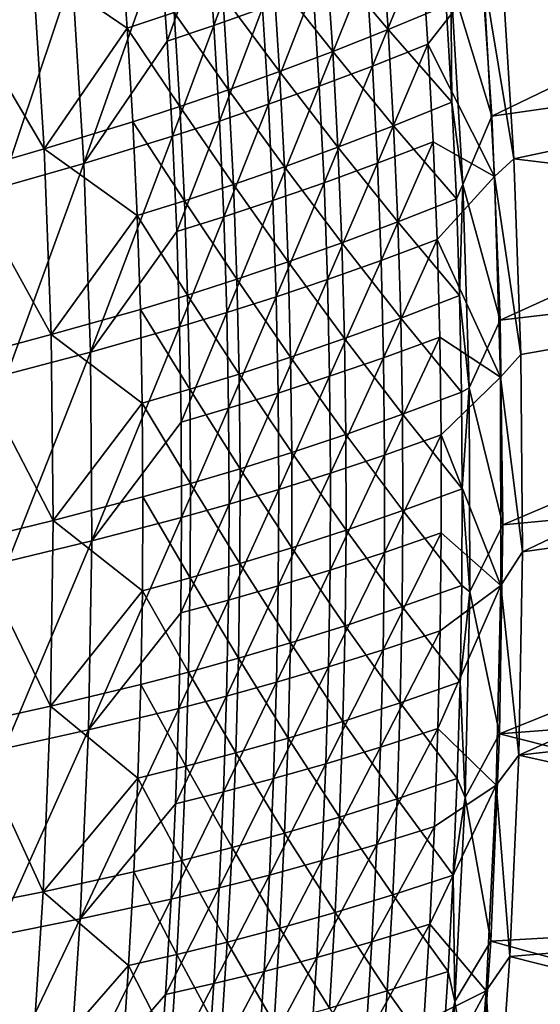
# Model space of a CAD drawing. Header units: metres. Extents: x -1 to 1402, y -1402 to 1.
# Tile 336 of 444: x 1288 to 1328, y -557 to -482. Entities that reach past the tile are written whole.
import ezdxf

# ---------------------------------------------------------------- set-up
doc = ezdxf.new("R2010")
doc.units = ezdxf.units.M

msp = doc.modelspace()

# ---------------------------------------------------------------- linework, layer by layer
at = {"layer": 'None0'}
for points in [[(1322.972656, -474.01886, -29.544306), (1324.036011, -489.436096, -29.544369), (1373.4021, -465.580536)], [(1373.4021, -465.580536), (1324.036011, -489.436096, -29.544369), (1374.598389, -482.223541)], [(1306.150879, -473.999847, -144.289642), (1303.00354, -482.561432, -172.220062), (1302.4823, -475.335541, -172.214676)], [(1306.150879, -473.999847, -144.289642), (1306.686523, -481.262207, -144.294357), (1303.00354, -482.561432, -172.220062)], [(1324.036011, -489.436096, -29.544369), (1322.972656, -474.01886, -29.544306), (1320.9198, -479.212311, -30.960125)], [(1299.465088, -483.754974, -200.163849), (1298.956665, -476.565369, -200.157959), (1302.4823, -475.335541, -172.214676)], [(1302.4823, -475.335541, -172.214676), (1303.00354, -482.561432, -172.220062), (1299.465088, -483.754974, -200.163849)], [(1295.929321, -475.686462, -199.764954), (1289.269287, -477.88147, -255.719116), (1296.450806, -482.769714, -199.771118)], [(1299.987549, -481.575989, -171.81282), (1295.929321, -475.686462, -199.764954), (1296.450806, -482.769714, -199.771118)], [(1311.507446, -477.308685, -88.053062), (1316.191528, -482.881622, -60.183807), (1315.685181, -475.61322, -60.18259)], [(1316.191528, -482.881622, -60.183807), (1320.577393, -481.061798, -32.34893), (1315.685181, -475.61322, -60.18259)], [(1298.956665, -476.565369, -200.157959), (1293.167969, -493.006653, -256.100983), (1292.292603, -478.759888, -256.088226)], [(1293.167969, -493.006653, -256.100983), (1298.956665, -476.565369, -200.157959), (1299.465088, -483.754974, -200.163849)], [(1318.706543, -476.595398, -60.656891), (1314.999512, -485.636078, -88.511742), (1314.527832, -478.292633, -88.50901)], [(1319.199097, -483.97403, -60.658134), (1314.999512, -485.636078, -88.511742), (1318.706543, -476.595398, -60.656891)], [(1318.706543, -476.595398, -60.656891), (1323.37561, -478.596588, -32.84396), (1319.199097, -483.97403, -60.658134)], [(1307.505371, -478.858826, -115.950829), (1311.993042, -484.542206, -88.055862), (1311.507446, -477.308685, -88.053062)], [(1311.993042, -484.542206, -88.055862), (1316.191528, -482.881622, -60.183807), (1311.507446, -477.308685, -88.053062)], [(1289.269287, -477.88147, -255.719116), (1283.057129, -479.810425, -311.707642), (1290.173462, -491.912598, -255.73233)], [(1296.450806, -482.769714, -199.771118), (1289.269287, -477.88147, -255.719116), (1290.173462, -491.912598, -255.73233)], [(1314.527832, -478.292633, -88.50901), (1310.977905, -487.151306, -116.393501), (1310.524536, -479.843811, -116.38961)], [(1314.527832, -478.292633, -88.50901), (1314.999512, -485.636078, -88.511742), (1310.977905, -487.151306, -116.393501)], [(1324.787109, -478.002838, -32.129475), (1325.697266, -492.665588, -32.129532), (1323.37561, -478.596588, -32.84396)], [(1324.787109, -478.002838, -32.129475), (1375.362671, -482.033813, -3), (1325.697266, -492.665588, -32.129532)], [(1292.292603, -478.759888, -256.088226), (1286.913086, -494.804413, -312.069336), (1286.076172, -480.688477, -312.05719)], [(1293.167969, -493.006653, -256.100983), (1286.913086, -494.804413, -312.069336), (1292.292603, -478.759888, -256.088226)], [(1303.668823, -480.276794, -143.871628), (1307.9729, -486.05658, -115.954865), (1307.505371, -478.858826, -115.950829)], [(1307.9729, -486.05658, -115.954865), (1311.993042, -484.542206, -88.055862), (1307.505371, -478.858826, -115.950829)], [(1323.37561, -478.596588, -32.84396), (1324.239868, -494.000183, -32.843746), (1319.199097, -483.97403, -60.658134)], [(1323.37561, -478.596588, -32.84396), (1325.697266, -492.665588, -32.129532), (1324.239868, -494.000183, -32.843746)], [(1290.173462, -491.912598, -255.73233), (1283.057129, -479.810425, -311.707642), (1283.923706, -493.710663, -311.720123)], [(1310.524536, -479.843811, -116.38961), (1307.123779, -488.533295, -144.299088), (1306.686523, -481.262207, -144.294357)], [(1310.524536, -479.843811, -116.38961), (1310.977905, -487.151306, -116.393501), (1307.123779, -488.533295, -144.299088)], [(1320.9198, -479.212311, -30.960125), (1320.577393, -481.061798, -32.34893), (1321.010254, -488.368744, -32.348839)], [(1321.837769, -494.594543, -30.960957), (1320.9198, -479.212311, -30.960125), (1321.010254, -488.368744, -32.348839)], [(1321.837769, -494.594543, -30.960957), (1324.036011, -489.436096, -29.544369), (1320.9198, -479.212311, -30.960125)], [(1299.987549, -481.575989, -171.81282), (1304.120605, -487.438293, -143.876541), (1303.668823, -480.276794, -143.871628)], [(1304.120605, -487.438293, -143.876541), (1307.9729, -486.05658, -115.954865), (1303.668823, -480.276794, -143.871628)], [(1306.686523, -481.262207, -144.294357), (1303.426636, -489.795959, -172.225464), (1303.00354, -482.561432, -172.220062)], [(1306.686523, -481.262207, -144.294357), (1307.123779, -488.533295, -144.299088), (1303.426636, -489.795959, -172.225464)], [(1321.010254, -488.368744, -32.348839), (1320.577393, -481.061798, -32.34893), (1316.191528, -482.881622, -60.183807)], [(1296.450806, -482.769714, -199.771118), (1300.425293, -488.70105, -171.818436), (1299.987549, -481.575989, -171.81282)], [(1300.425293, -488.70105, -171.818436), (1304.120605, -487.438293, -143.876541), (1299.987549, -481.575989, -171.81282)], [(1375.362671, -482.033813, -3), (1376.108521, -498.722107, -3), (1325.697266, -492.665588, -32.129532)], [(1290.173462, -491.912598, -255.73233), (1296.876343, -489.858551, -199.777267), (1296.450806, -482.769714, -199.771118)], [(1296.876343, -489.858551, -199.777267), (1300.425293, -488.70105, -171.818436), (1296.450806, -482.769714, -199.771118)], [(1303.00354, -482.561432, -172.220062), (1299.87561, -490.953186, -200.169754), (1299.465088, -483.754974, -200.163849)], [(1303.00354, -482.561432, -172.220062), (1303.426636, -489.795959, -172.225464), (1299.87561, -490.953186, -200.169754)], [(1324.036011, -489.436096, -29.544369), (1324.660767, -504.86322, -29.54443), (1374.598389, -482.223541)], [(1374.598389, -482.223541), (1324.660767, -504.86322, -29.54443), (1375.339478, -498.893005)], [(1316.601318, -490.154663, -60.185032), (1316.191528, -482.881622, -60.183807), (1311.993042, -484.542206, -88.055862)], [(1321.010254, -488.368744, -32.348839), (1316.191528, -482.881622, -60.183807), (1316.601318, -490.154663, -60.185032)], [(1299.87561, -490.953186, -200.169754), (1293.167969, -493.006653, -256.100983), (1299.465088, -483.754974, -200.163849)], [(1314.999512, -485.636078, -88.511742), (1319.199097, -483.97403, -60.658134), (1315.373169, -492.987152, -88.514473)], [(1315.373169, -492.987152, -88.514473), (1319.199097, -483.97403, -60.658134), (1319.593262, -491.360474, -60.659382)], [(1319.199097, -483.97403, -60.658134), (1324.239868, -494.000183, -32.843746), (1319.593262, -491.360474, -60.659382)], [(1312.38269, -491.780182, -88.058655), (1311.993042, -484.542206, -88.055862), (1307.9729, -486.05658, -115.954865)], [(1311.993042, -484.542206, -88.055862), (1312.38269, -491.780182, -88.058655), (1316.601318, -490.154663, -60.185032)], [(1314.999512, -485.636078, -88.511742), (1311.333496, -494.466217, -116.397385), (1310.977905, -487.151306, -116.393501)], [(1311.333496, -494.466217, -116.397385), (1314.999512, -485.636078, -88.511742), (1315.373169, -492.987152, -88.514473)], [(1308.344727, -493.258698, -115.958885), (1307.9729, -486.05658, -115.954865), (1304.120605, -487.438293, -143.876541)], [(1312.38269, -491.780182, -88.058655), (1307.9729, -486.05658, -115.954865), (1308.344727, -493.258698, -115.958885)], [(1310.977905, -487.151306, -116.393501), (1307.463745, -495.811707, -144.303818), (1307.123779, -488.533295, -144.299088)], [(1310.977905, -487.151306, -116.393501), (1311.333496, -494.466217, -116.397385), (1307.463745, -495.811707, -144.303818)], [(1304.476929, -494.604065, -143.881439), (1304.120605, -487.438293, -143.876541), (1300.425293, -488.70105, -171.818436)], [(1308.344727, -493.258698, -115.958885), (1304.120605, -487.438293, -143.876541), (1304.476929, -494.604065, -143.881439)], [(1300.767944, -495.830353, -171.82402), (1300.425293, -488.70105, -171.818436), (1296.876343, -489.858551, -199.777267)], [(1304.476929, -494.604065, -143.881439), (1300.425293, -488.70105, -171.818436), (1300.767944, -495.830353, -171.82402)], [(1307.123779, -488.533295, -144.299088), (1303.752686, -497.037781, -172.23085), (1303.426636, -489.795959, -172.225464)], [(1307.123779, -488.533295, -144.299088), (1307.463745, -495.811707, -144.303818), (1303.752686, -497.037781, -172.23085)], [(1321.34729, -495.679382, -32.348755), (1321.010254, -488.368744, -32.348839), (1316.601318, -490.154663, -60.185032)], [(1321.837769, -494.594543, -30.960957), (1321.010254, -488.368744, -32.348839), (1321.34729, -495.679382, -32.348755)], [(1324.660767, -504.86322, -29.54443), (1324.036011, -489.436096, -29.544369), (1321.837769, -494.594543, -30.960957)], [(1297.206787, -496.95166, -199.783401), (1296.876343, -489.858551, -199.777267), (1290.173462, -491.912598, -255.73233)], [(1296.876343, -489.858551, -199.777267), (1297.206787, -496.95166, -199.783401), (1300.767944, -495.830353, -171.82402)], [(1303.426636, -489.795959, -172.225464), (1300.189331, -498.158691, -200.175644), (1299.87561, -490.953186, -200.169754)], [(1303.426636, -489.795959, -172.225464), (1303.752686, -497.037781, -172.23085), (1300.189331, -498.158691, -200.175644)], [(1312.38269, -491.780182, -88.058655), (1316.915894, -497.431122, -60.18626), (1316.601318, -490.154663, -60.185032)], [(1316.601318, -490.154663, -60.185032), (1316.915894, -497.431122, -60.18626), (1321.34729, -495.679382, -32.348755)], [(1293.657593, -507.282745, -256.113708), (1293.167969, -493.006653, -256.100983), (1299.87561, -490.953186, -200.169754)], [(1300.189331, -498.158691, -200.175644), (1293.657593, -507.282745, -256.113708), (1299.87561, -490.953186, -200.169754)], [(1319.593262, -491.360474, -60.659382), (1315.649902, -500.344513, -88.517204), (1315.373169, -492.987152, -88.514473)], [(1319.890137, -498.753448, -60.660629), (1315.649902, -500.344513, -88.517204), (1319.593262, -491.360474, -60.659382)], [(1324.239868, -494.000183, -32.843746), (1319.890137, -498.753448, -60.660629), (1319.593262, -491.360474, -60.659382)], [(1290.699097, -505.961456, -255.745438), (1290.173462, -491.912598, -255.73233), (1283.923706, -493.710663, -311.720123)], [(1290.699097, -505.961456, -255.745438), (1297.206787, -496.95166, -199.783401), (1290.173462, -491.912598, -255.73233)], [(1312.677368, -499.021423, -88.06144), (1312.38269, -491.780182, -88.058655), (1308.344727, -493.258698, -115.958885)], [(1316.915894, -497.431122, -60.18626), (1312.38269, -491.780182, -88.058655), (1312.677368, -499.021423, -88.06144)], [(1287.365967, -508.950378, -312.081482), (1286.913086, -494.804413, -312.069336), (1293.167969, -493.006653, -256.100983)], [(1293.167969, -493.006653, -256.100983), (1293.657593, -507.282745, -256.113708), (1287.365967, -508.950378, -312.081482)], [(1315.373169, -492.987152, -88.514473), (1311.592651, -501.787292, -116.401268), (1311.333496, -494.466217, -116.397385)], [(1315.649902, -500.344513, -88.517204), (1311.592651, -501.787292, -116.401268), (1315.373169, -492.987152, -88.514473)], [(1325.697266, -492.665588, -32.129532), (1326.216553, -507.464417, -32.129589), (1324.239868, -494.000183, -32.843746)], [(1325.697266, -492.665588, -32.129532), (1376.108521, -498.722107, -3), (1326.216553, -507.464417, -32.129589)], [(1283.923706, -493.710663, -311.720123), (1284.413086, -507.6297, -311.732544), (1290.699097, -505.961456, -255.745438)], [(1308.621948, -500.463898, -115.962883), (1308.344727, -493.258698, -115.958885), (1304.476929, -494.604065, -143.881439)], [(1312.677368, -499.021423, -88.06144), (1308.344727, -493.258698, -115.958885), (1308.621948, -500.463898, -115.962883)], [(1324.239868, -494.000183, -32.843746), (1324.680786, -509.17807, -32.843624), (1319.890137, -498.753448, -60.660629)], [(1324.239868, -494.000183, -32.843746), (1326.216553, -507.464417, -32.129589), (1324.680786, -509.17807, -32.843624)], [(1304.73877, -501.772858, -143.886292), (1304.476929, -494.604065, -143.881439), (1300.767944, -495.830353, -171.82402)], [(1308.621948, -500.463898, -115.962883), (1304.476929, -494.604065, -143.881439), (1304.73877, -501.772858, -143.886292)], [(1311.333496, -494.466217, -116.397385), (1307.707275, -503.09613, -144.308548), (1307.463745, -495.811707, -144.303818)], [(1311.592651, -501.787292, -116.401268), (1307.707275, -503.09613, -144.308548), (1311.333496, -494.466217, -116.397385)], [(1321.589722, -502.992462, -32.348686), (1321.837769, -494.594543, -30.960957), (1321.34729, -495.679382, -32.348755)], [(1322.321167, -509.996857, -30.961536), (1321.837769, -494.594543, -30.960957), (1321.589722, -502.992462, -32.348686)], [(1322.321167, -509.996857, -30.961536), (1324.660767, -504.86322, -29.54443), (1321.837769, -494.594543, -30.960957)], [(1297.206787, -496.95166, -199.783401), (1301.016357, -502.962677, -171.829575), (1300.767944, -495.830353, -171.82402)], [(1300.767944, -495.830353, -171.82402), (1301.016357, -502.962677, -171.829575), (1304.73877, -501.772858, -143.886292)], [(1307.463745, -495.811707, -144.303818), (1303.982666, -504.285553, -172.236237), (1303.752686, -497.037781, -172.23085)], [(1307.707275, -503.09613, -144.308548), (1303.982666, -504.285553, -172.236237), (1307.463745, -495.811707, -144.303818)], [(1316.915894, -497.431122, -60.18626), (1321.589722, -502.992462, -32.348686), (1321.34729, -495.679382, -32.348755)], [(1297.443237, -504.047791, -199.78949), (1297.206787, -496.95166, -199.783401), (1290.699097, -505.961456, -255.745438)], [(1301.016357, -502.962677, -171.829575), (1297.206787, -496.95166, -199.783401), (1297.443237, -504.047791, -199.78949)], [(1303.752686, -497.037781, -172.23085), (1300.407104, -505.370087, -200.181549), (1300.189331, -498.158691, -200.175644)], [(1303.982666, -504.285553, -172.236237), (1300.407104, -505.370087, -200.181549), (1303.752686, -497.037781, -172.23085)], [(1317.13623, -504.709778, -60.187492), (1316.915894, -497.431122, -60.18626), (1312.677368, -499.021423, -88.06144)], [(1321.589722, -502.992462, -32.348686), (1316.915894, -497.431122, -60.18626), (1317.13623, -504.709778, -60.187492)], [(1300.407104, -505.370087, -200.181549), (1293.657593, -507.282745, -256.113708), (1300.189331, -498.158691, -200.175644)], [(1312.878052, -506.264618, -88.064201), (1312.677368, -499.021423, -88.06144), (1308.621948, -500.463898, -115.962883)], [(1317.13623, -504.709778, -60.187492), (1312.677368, -499.021423, -88.06144), (1312.878052, -506.264618, -88.064201)], [(1315.649902, -500.344513, -88.517204), (1319.890137, -498.753448, -60.660629), (1315.830811, -507.706848, -88.519928)], [(1319.890137, -498.753448, -60.660629), (1320.090698, -506.151611, -60.661884), (1315.830811, -507.706848, -88.519928)], [(1324.680786, -509.17807, -32.843624), (1320.090698, -506.151611, -60.661884), (1319.890137, -498.753448, -60.660629)], [(1324.660767, -504.86322, -29.54443), (1324.856079, -520.35968, -29.544483), (1375.339478, -498.893005)], [(1375.339478, -498.893005), (1324.856079, -520.35968, -29.544483), (1375.634155, -515.576355)], [(1376.108521, -498.722107, -3), (1326.342651, -522.402466, -32.129642), (1326.216553, -507.464417, -32.129589)], [(1376.108521, -498.722107, -3), (1376.407471, -515.424377, -3), (1326.342651, -522.402466, -32.129642)], [(1308.805542, -507.670959, -115.96685), (1308.621948, -500.463898, -115.962883), (1304.73877, -501.772858, -143.886292)], [(1312.878052, -506.264618, -88.064201), (1308.621948, -500.463898, -115.962883), (1308.805542, -507.670959, -115.96685)], [(1311.756226, -509.113159, -116.405144), (1311.592651, -501.787292, -116.401268), (1315.649902, -500.344513, -88.517204)], [(1315.649902, -500.344513, -88.517204), (1315.830811, -507.706848, -88.519928), (1311.756226, -509.113159, -116.405144)], [(1301.016357, -502.962677, -171.829575), (1304.907349, -508.94342, -143.891129), (1304.73877, -501.772858, -143.886292)], [(1304.73877, -501.772858, -143.886292), (1304.907349, -508.94342, -143.891129), (1308.805542, -507.670959, -115.96685)], [(1307.707275, -503.09613, -144.308548), (1311.592651, -501.787292, -116.401268), (1307.855591, -510.385223, -144.313263)], [(1307.855591, -510.385223, -144.313263), (1311.592651, -501.787292, -116.401268), (1311.756226, -509.113159, -116.405144)], [(1301.171631, -510.096741, -171.835098), (1301.016357, -502.962677, -171.829575), (1297.443237, -504.047791, -199.78949)], [(1304.907349, -508.94342, -143.891129), (1301.016357, -502.962677, -171.829575), (1301.171631, -510.096741, -171.835098)], [(1303.982666, -504.285553, -172.236237), (1307.707275, -503.09613, -144.308548), (1304.117554, -511.537933, -172.241623)], [(1307.707275, -503.09613, -144.308548), (1307.855591, -510.385223, -144.313263), (1304.117554, -511.537933, -172.241623)], [(1321.738281, -510.306763, -32.348629), (1321.589722, -502.992462, -32.348686), (1317.13623, -504.709778, -60.187492)], [(1321.738281, -510.306763, -32.348629), (1322.321167, -509.996857, -30.961536), (1321.589722, -502.992462, -32.348686)], [(1297.586792, -511.14566, -199.795532), (1297.443237, -504.047791, -199.78949), (1290.699097, -505.961456, -255.745438)], [(1301.171631, -510.096741, -171.835098), (1297.443237, -504.047791, -199.78949), (1297.586792, -511.14566, -199.795532)], [(1300.530273, -512.586121, -200.187424), (1300.407104, -505.370087, -200.181549), (1303.982666, -504.285553, -172.236237)], [(1304.117554, -511.537933, -172.241623), (1300.530273, -512.586121, -200.187424), (1303.982666, -504.285553, -172.236237)], [(1317.263184, -511.989349, -60.188728), (1317.13623, -504.709778, -60.187492), (1312.878052, -506.264618, -88.064201)], [(1321.738281, -510.306763, -32.348629), (1317.13623, -504.709778, -60.187492), (1317.263184, -511.989349, -60.188728)], [(1324.856079, -520.35968, -29.544483), (1324.660767, -504.86322, -29.54443), (1322.321167, -509.996857, -30.961536)], [(1293.657593, -507.282745, -256.113708), (1300.407104, -505.370087, -200.181549), (1293.769775, -521.577332, -256.126404)], [(1300.407104, -505.370087, -200.181549), (1300.530273, -512.586121, -200.187424), (1293.769775, -521.577332, -256.126404)], [(1284.413086, -507.6297, -311.732544), (1290.85437, -520.017883, -255.758377), (1290.699097, -505.961456, -255.745438)], [(1290.699097, -505.961456, -255.745438), (1290.85437, -520.017883, -255.758377), (1297.586792, -511.14566, -199.795532)], [(1312.98584, -513.508545, -88.066956), (1312.878052, -506.264618, -88.064201), (1308.805542, -507.670959, -115.96685)], [(1317.263184, -511.989349, -60.188728), (1312.878052, -506.264618, -88.064201), (1312.98584, -513.508545, -88.066956)], [(1320.090698, -506.151611, -60.661884), (1315.91687, -515.072815, -88.522644), (1315.830811, -507.706848, -88.519928)], [(1320.196167, -513.55365, -60.663139), (1315.91687, -515.072815, -88.522644), (1320.090698, -506.151611, -60.661884)], [(1320.090698, -506.151611, -60.661884), (1324.680786, -509.17807, -32.843624), (1320.196167, -513.55365, -60.663139)], [(1293.657593, -507.282745, -256.113708), (1287.442993, -523.115356, -312.093597), (1287.365967, -508.950378, -312.081482)], [(1293.657593, -507.282745, -256.113708), (1293.769775, -521.577332, -256.126404), (1287.442993, -523.115356, -312.093597)], [(1290.85437, -520.017883, -255.758377), (1284.413086, -507.6297, -311.732544), (1284.533691, -521.55719, -311.744812)], [(1304.907349, -508.94342, -143.891129), (1308.896484, -514.878601, -115.970787), (1308.805542, -507.670959, -115.96685)], [(1308.805542, -507.670959, -115.96685), (1308.896484, -514.878601, -115.970787), (1312.98584, -513.508545, -88.066956)], [(1315.830811, -507.706848, -88.519928), (1311.825195, -516.442505, -116.409004), (1311.756226, -509.113159, -116.405144)], [(1315.830811, -507.706848, -88.519928), (1315.91687, -515.072815, -88.522644), (1311.825195, -516.442505, -116.409004)], [(1326.216553, -507.464417, -32.129589), (1326.342651, -522.402466, -32.129642), (1324.680786, -509.17807, -32.843624)], [(1304.983521, -516.114502, -143.89592), (1304.907349, -508.94342, -143.891129), (1301.171631, -510.096741, -171.835098)], [(1308.896484, -514.878601, -115.970787), (1304.907349, -508.94342, -143.891129), (1304.983521, -516.114502, -143.89592)], [(1307.90979, -517.677673, -144.317963), (1307.855591, -510.385223, -144.313263), (1311.756226, -509.113159, -116.405144)], [(1311.756226, -509.113159, -116.405144), (1311.825195, -516.442505, -116.409004), (1307.90979, -517.677673, -144.317963)], [(1324.680786, -509.17807, -32.843624), (1324.717651, -524.936829, -32.843586), (1320.196167, -513.55365, -60.663139)], [(1324.680786, -509.17807, -32.843624), (1326.342651, -522.402466, -32.129642), (1324.717651, -524.936829, -32.843586)], [(1301.234863, -517.231262, -171.840576), (1301.171631, -510.096741, -171.835098), (1297.586792, -511.14566, -199.795532)], [(1304.983521, -516.114502, -143.89592), (1301.171631, -510.096741, -171.835098), (1301.234863, -517.231262, -171.840576)], [(1304.117554, -511.537933, -172.241623), (1307.855591, -510.385223, -144.313263), (1304.158569, -518.793579, -172.246994)], [(1304.158569, -518.793579, -172.246994), (1307.855591, -510.385223, -144.313263), (1307.90979, -517.677673, -144.317963)], [(1321.794312, -517.621094, -32.348587), (1321.738281, -510.306763, -32.348629), (1317.263184, -511.989349, -60.188728)], [(1322.321167, -509.996857, -30.961536), (1321.738281, -510.306763, -32.348629), (1321.794312, -517.621094, -32.348587)], [(1322.377808, -525.414246, -30.961887), (1322.321167, -509.996857, -30.961536), (1321.794312, -517.621094, -32.348587)], [(1322.377808, -525.414246, -30.961887), (1324.856079, -520.35968, -29.544483), (1322.321167, -509.996857, -30.961536)], [(1290.85437, -520.017883, -255.758377), (1297.638428, -518.24408, -199.801544), (1297.586792, -511.14566, -199.795532)], [(1297.586792, -511.14566, -199.795532), (1297.638428, -518.24408, -199.801544), (1301.234863, -517.231262, -171.840576)], [(1300.530273, -512.586121, -200.187424), (1304.117554, -511.537933, -172.241623), (1300.55957, -519.805359, -200.193298)], [(1300.55957, -519.805359, -200.193298), (1304.117554, -511.537933, -172.241623), (1304.158569, -518.793579, -172.246994)], [(1293.769775, -521.577332, -256.126404), (1300.530273, -512.586121, -200.187424), (1300.55957, -519.805359, -200.193298)], [(1317.297974, -519.268738, -60.189968), (1317.263184, -511.989349, -60.188728), (1312.98584, -513.508545, -88.066956)], [(1321.794312, -517.621094, -32.348587), (1317.263184, -511.989349, -60.188728), (1317.297974, -519.268738, -60.189968)], [(1312.98584, -513.508545, -88.066956), (1308.896484, -514.878601, -115.970787), (1313.001831, -520.752075, -88.069687)], [(1317.297974, -519.268738, -60.189968), (1312.98584, -513.508545, -88.066956), (1313.001831, -520.752075, -88.069687)], [(1315.91687, -515.072815, -88.522644), (1320.196167, -513.55365, -60.663139), (1315.90918, -522.441162, -88.525352)], [(1320.196167, -513.55365, -60.663139), (1320.207397, -520.958313, -60.664394), (1315.90918, -522.441162, -88.525352)], [(1320.196167, -513.55365, -60.663139), (1324.717651, -524.936829, -32.843586), (1320.207397, -520.958313, -60.664394)], [(1308.895996, -522.085693, -115.974693), (1308.896484, -514.878601, -115.970787), (1304.983521, -516.114502, -143.89592)], [(1313.001831, -520.752075, -88.069687), (1308.896484, -514.878601, -115.970787), (1308.895996, -522.085693, -115.974693)], [(1315.91687, -515.072815, -88.522644), (1311.800903, -523.773987, -116.412849), (1311.825195, -516.442505, -116.409004)], [(1315.91687, -515.072815, -88.522644), (1315.90918, -522.441162, -88.525352), (1311.800903, -523.773987, -116.412849)], [(1324.856079, -520.35968, -29.544483), (1324.61853, -536.172974, -29.544529), (1375.634155, -515.576355)], [(1375.634155, -515.576355), (1324.61853, -536.172974, -29.544529), (1375.490967, -532.26178)], [(1376.407471, -515.424377, -3), (1326.063354, -537.776123, -32.129684), (1326.342651, -522.402466, -32.129642)], [(1376.407471, -515.424377, -3), (1376.268066, -532.128784, -3), (1326.063354, -537.776123, -32.129684)], [(1304.968506, -523.284912, -143.900681), (1304.983521, -516.114502, -143.89592), (1301.234863, -517.231262, -171.840576)], [(1308.895996, -522.085693, -115.974693), (1304.983521, -516.114502, -143.89592), (1304.968506, -523.284912, -143.900681)], [(1311.825195, -516.442505, -116.409004), (1311.800903, -523.773987, -116.412849), (1307.870728, -524.972229, -144.322647)], [(1311.825195, -516.442505, -116.409004), (1307.870728, -524.972229, -144.322647), (1307.90979, -517.677673, -144.317963)], [(1297.638428, -518.24408, -199.801544), (1301.207031, -524.365112, -171.846008), (1301.234863, -517.231262, -171.840576)], [(1301.234863, -517.231262, -171.840576), (1301.207031, -524.365112, -171.846008), (1304.968506, -523.284912, -143.900681)], [(1307.90979, -517.677673, -144.317963), (1307.870728, -524.972229, -144.322647), (1304.106689, -526.051208, -172.252335)], [(1304.106689, -526.051208, -172.252335), (1304.158569, -518.793579, -172.246994), (1307.90979, -517.677673, -144.317963)], [(1321.758545, -524.93457, -32.348557), (1321.794312, -517.621094, -32.348587), (1317.297974, -519.268738, -60.189968)], [(1322.377808, -525.414246, -30.961887), (1321.794312, -517.621094, -32.348587), (1321.758545, -524.93457, -32.348557)], [(1297.638428, -518.24408, -199.801544), (1290.85437, -520.017883, -255.758377), (1297.599365, -525.341736, -199.80748)], [(1301.207031, -524.365112, -171.846008), (1297.638428, -518.24408, -199.801544), (1297.599365, -525.341736, -199.80748)], [(1300.496338, -527.026489, -200.199127), (1304.158569, -518.793579, -172.246994), (1304.106689, -526.051208, -172.252335)], [(1300.55957, -519.805359, -200.193298), (1304.158569, -518.793579, -172.246994), (1300.496338, -527.026489, -200.199127)], [(1317.241455, -526.546875, -60.191208), (1317.297974, -519.268738, -60.189968), (1313.001831, -520.752075, -88.069687)], [(1321.758545, -524.93457, -32.348557), (1317.297974, -519.268738, -60.189968), (1317.241455, -526.546875, -60.191208)], [(1290.647827, -534.072144, -255.771103), (1290.85437, -520.017883, -255.758377), (1284.533691, -521.55719, -311.744812)], [(1297.599365, -525.341736, -199.80748), (1290.85437, -520.017883, -255.758377), (1290.647827, -534.072144, -255.771103)], [(1300.496338, -527.026489, -200.199127), (1293.512939, -535.879639, -256.138977), (1300.55957, -519.805359, -200.193298)], [(1293.512939, -535.879639, -256.138977), (1293.769775, -521.577332, -256.126404), (1300.55957, -519.805359, -200.193298)], [(1312.927002, -527.994141, -88.072403), (1313.001831, -520.752075, -88.069687), (1308.895996, -522.085693, -115.974693)], [(1317.241455, -526.546875, -60.191208), (1313.001831, -520.752075, -88.069687), (1312.927002, -527.994141, -88.072403)], [(1324.61853, -536.172974, -29.544529), (1324.856079, -520.35968, -29.544483), (1322.377808, -525.414246, -30.961887)], [(1290.647827, -534.072144, -255.771103), (1284.533691, -521.55719, -311.744812), (1284.293457, -535.483215, -311.756927)], [(1320.207397, -520.958313, -60.664394), (1320.125488, -528.364258, -60.665649), (1315.808716, -529.810547, -88.528046)], [(1315.90918, -522.441162, -88.525352), (1320.207397, -520.958313, -60.664394), (1315.808716, -529.810547, -88.528046)], [(1324.717651, -524.936829, -32.843586), (1320.125488, -528.364258, -60.665649), (1320.207397, -520.958313, -60.664394)], [(1293.769775, -521.577332, -256.126404), (1293.512939, -535.879639, -256.138977), (1287.152466, -537.288452, -312.105652)], [(1293.769775, -521.577332, -256.126404), (1287.152466, -537.288452, -312.105652), (1287.442993, -523.115356, -312.093597)], [(1308.804932, -529.291199, -115.978561), (1308.895996, -522.085693, -115.974693), (1304.968506, -523.284912, -143.900681)], [(1312.927002, -527.994141, -88.072403), (1308.895996, -522.085693, -115.974693), (1308.804932, -529.291199, -115.978561)], [(1315.90918, -522.441162, -88.525352), (1311.684082, -531.106384, -116.416672), (1311.800903, -523.773987, -116.412849)], [(1315.90918, -522.441162, -88.525352), (1315.808716, -529.810547, -88.528046), (1311.684082, -531.106384, -116.416672)], [(1326.342651, -522.402466, -32.129642), (1326.063354, -537.776123, -32.129684), (1324.717651, -524.936829, -32.843586)], [(1301.207031, -524.365112, -171.846008), (1304.863281, -530.453613, -143.90538), (1304.968506, -523.284912, -143.900681)], [(1304.968506, -523.284912, -143.900681), (1304.863281, -530.453613, -143.90538), (1308.804932, -529.291199, -115.978561)], [(1311.800903, -523.773987, -116.412849), (1307.739624, -532.267395, -144.327301), (1307.870728, -524.972229, -144.322647)], [(1311.800903, -523.773987, -116.412849), (1311.684082, -531.106384, -116.416672), (1307.739624, -532.267395, -144.327301)], [(1301.089233, -531.497192, -171.851379), (1301.207031, -524.365112, -171.846008), (1297.599365, -525.341736, -199.80748)], [(1301.207031, -524.365112, -171.846008), (1301.089233, -531.497192, -171.851379), (1304.863281, -530.453613, -143.90538)], [(1307.870728, -524.972229, -144.322647), (1307.739624, -532.267395, -144.327301), (1303.963013, -533.309387, -172.257645)], [(1307.870728, -524.972229, -144.322647), (1303.963013, -533.309387, -172.257645), (1304.106689, -526.051208, -172.252335)], [(1321.63208, -532.246155, -32.348537), (1321.758545, -524.93457, -32.348557), (1317.241455, -526.546875, -60.191208)], [(1320.125488, -528.364258, -60.665649), (1324.717651, -524.936829, -32.843586), (1319.951538, -535.770142, -60.666901)], [(1324.717651, -524.936829, -32.843586), (1324.358521, -540.05957, -32.843678), (1319.951538, -535.770142, -60.666901)], [(1321.63208, -532.246155, -32.348537), (1322.377808, -525.414246, -30.961887), (1321.758545, -524.93457, -32.348557)], [(1324.717651, -524.936829, -32.843586), (1326.063354, -537.776123, -32.129684), (1324.358521, -540.05957, -32.843678)], [(1297.470337, -532.437683, -199.81337), (1297.599365, -525.341736, -199.80748), (1290.647827, -534.072144, -255.771103)], [(1301.089233, -531.497192, -171.851379), (1297.599365, -525.341736, -199.80748), (1297.470337, -532.437683, -199.81337)], [(1322.009888, -540.998474, -30.962038), (1322.377808, -525.414246, -30.961887), (1321.63208, -532.246155, -32.348537)], [(1322.009888, -540.998474, -30.962038), (1324.61853, -536.172974, -29.544529), (1322.377808, -525.414246, -30.961887)], [(1304.106689, -526.051208, -172.252335), (1303.963013, -533.309387, -172.257645), (1300.341431, -534.24823, -200.204941)], [(1300.341431, -534.24823, -200.204941), (1300.496338, -527.026489, -200.199127), (1304.106689, -526.051208, -172.252335)], [(1317.094727, -533.822876, -60.192451), (1317.241455, -526.546875, -60.191208), (1312.927002, -527.994141, -88.072403)], [(1321.63208, -532.246155, -32.348537), (1317.241455, -526.546875, -60.191208), (1317.094727, -533.822876, -60.192451)], [(1293.512939, -535.879639, -256.138977), (1300.496338, -527.026489, -200.199127), (1300.341431, -534.24823, -200.204941)], [(1312.762207, -535.233826, -88.075089), (1312.927002, -527.994141, -88.072403), (1308.804932, -529.291199, -115.978561)], [(1317.094727, -533.822876, -60.192451), (1312.927002, -527.994141, -88.072403), (1312.762207, -535.233826, -88.075089)], [(1320.125488, -528.364258, -60.665649), (1315.616577, -537.179565, -88.530724), (1315.808716, -529.810547, -88.528046)], [(1320.125488, -528.364258, -60.665649), (1319.951538, -535.770142, -60.666901), (1315.616577, -537.179565, -88.530724)], [(1304.863281, -530.453613, -143.90538), (1308.62439, -536.494141, -115.982384), (1308.804932, -529.291199, -115.978561)], [(1308.804932, -529.291199, -115.978561), (1308.62439, -536.494141, -115.982384), (1312.762207, -535.233826, -88.075089)], [(1301.089233, -531.497192, -171.851379), (1304.668823, -537.61969, -143.910034), (1304.863281, -530.453613, -143.90538)], [(1304.863281, -530.453613, -143.90538), (1304.668823, -537.61969, -143.910034), (1308.62439, -536.494141, -115.982384)], [(1315.808716, -529.810547, -88.528046), (1315.616577, -537.179565, -88.530724), (1311.475952, -538.438232, -116.420464)], [(1315.808716, -529.810547, -88.528046), (1311.475952, -538.438232, -116.420464), (1311.684082, -531.106384, -116.416672)], [(1311.684082, -531.106384, -116.416672), (1307.517578, -539.561951, -144.33194), (1307.739624, -532.267395, -144.327301)], [(1311.684082, -531.106384, -116.416672), (1311.475952, -538.438232, -116.420464), (1307.517578, -539.561951, -144.33194)], [(1300.882446, -538.626587, -171.856705), (1301.089233, -531.497192, -171.851379), (1297.470337, -532.437683, -199.81337)], [(1304.668823, -537.61969, -143.910034), (1301.089233, -531.497192, -171.851379), (1300.882446, -538.626587, -171.856705)], [(1297.252686, -539.530884, -199.819199), (1297.470337, -532.437683, -199.81337), (1290.647827, -534.072144, -255.771103)], [(1300.882446, -538.626587, -171.856705), (1297.470337, -532.437683, -199.81337), (1297.252686, -539.530884, -199.819199)], [(1307.739624, -532.267395, -144.327301), (1303.728516, -540.566895, -172.262924), (1303.963013, -533.309387, -172.257645)], [(1307.739624, -532.267395, -144.327301), (1307.517578, -539.561951, -144.33194), (1303.728516, -540.566895, -172.262924)], [(1321.415894, -539.554932, -32.348534), (1321.63208, -532.246155, -32.348537), (1317.094727, -533.822876, -60.192451)], [(1321.415894, -539.554932, -32.348534), (1322.009888, -540.998474, -30.962038), (1321.63208, -532.246155, -32.348537)], [(1324.61853, -536.172974, -29.544529), (1374.918823, -548.937927), (1375.490967, -532.26178)], [(1376.268066, -532.128784, -3), (1375.698975, -548.824097, -3), (1326.063354, -537.776123, -32.129684)], [(1303.963013, -533.309387, -172.257645), (1303.728516, -540.566895, -172.262924), (1300.096069, -541.469177, -200.210724)], [(1303.963013, -533.309387, -172.257645), (1300.096069, -541.469177, -200.210724), (1300.341431, -534.24823, -200.204941)], [(1290.08728, -548.115723, -255.783554), (1290.647827, -534.072144, -255.771103), (1284.293457, -535.483215, -311.756927)], [(1297.252686, -539.530884, -199.819199), (1290.647827, -534.072144, -255.771103), (1290.08728, -548.115723, -255.783554)], [(1316.858643, -541.095764, -60.193695), (1317.094727, -533.822876, -60.192451), (1312.762207, -535.233826, -88.075089)], [(1321.415894, -539.554932, -32.348534), (1317.094727, -533.822876, -60.192451), (1316.858643, -541.095764, -60.193695)], [(1300.341431, -534.24823, -200.204941), (1300.096069, -541.469177, -200.210724), (1292.895264, -550.178772, -256.151398)], [(1292.895264, -550.178772, -256.151398), (1293.512939, -535.879639, -256.138977), (1300.341431, -534.24823, -200.204941)], [(1290.08728, -548.115723, -255.783554), (1284.293457, -535.483215, -311.756927), (1283.700562, -549.399353, -311.768768)], [(1308.62439, -536.494141, -115.982384), (1312.508667, -542.470154, -88.077751), (1312.762207, -535.233826, -88.075089)], [(1312.762207, -535.233826, -88.075089), (1312.508667, -542.470154, -88.077751), (1316.858643, -541.095764, -60.193695)], [(1286.502563, -551.458679, -312.117523), (1293.512939, -535.879639, -256.138977), (1292.895264, -550.178772, -256.151398)], [(1293.512939, -535.879639, -256.138977), (1286.502563, -551.458679, -312.117523), (1287.152466, -537.288452, -312.105652)], [(1319.951538, -535.770142, -60.666901), (1315.33374, -544.547058, -88.533379), (1315.616577, -537.179565, -88.530724)], [(1319.951538, -535.770142, -60.666901), (1319.686401, -543.174744, -60.668152), (1315.33374, -544.547058, -88.533379)], [(1319.951538, -535.770142, -60.666901), (1324.358521, -540.05957, -32.843678), (1319.686401, -543.174744, -60.668152)], [(1323.956177, -551.852417, -29.544565), (1324.61853, -536.172974, -29.544529), (1322.009888, -540.998474, -30.962038)], [(1324.61853, -536.172974, -29.544529), (1323.956177, -551.852417, -29.544565), (1374.918823, -548.937927)], [(1304.668823, -537.61969, -143.910034), (1308.355347, -543.693542, -115.986168), (1308.62439, -536.494141, -115.982384)], [(1308.62439, -536.494141, -115.982384), (1308.355347, -543.693542, -115.986168), (1312.508667, -542.470154, -88.077751)], [(1315.616577, -537.179565, -88.530724), (1311.177612, -545.76825, -116.424232), (1311.475952, -538.438232, -116.420464)], [(1315.616577, -537.179565, -88.530724), (1315.33374, -544.547058, -88.533379), (1311.177612, -545.76825, -116.424232)], [(1304.386108, -544.782104, -143.914642), (1304.668823, -537.61969, -143.910034), (1300.882446, -538.626587, -171.856705)], [(1308.355347, -543.693542, -115.986168), (1304.668823, -537.61969, -143.910034), (1304.386108, -544.782104, -143.914642)], [(1326.063354, -537.776123, -32.129684), (1325.384521, -553.028625, -32.129719), (1324.358521, -540.05957, -32.843678)], [(1326.063354, -537.776123, -32.129684), (1375.698975, -548.824097, -3), (1325.384521, -553.028625, -32.129719)], [(1300.587646, -545.752258, -171.861954), (1300.882446, -538.626587, -171.856705), (1297.252686, -539.530884, -199.819199)], [(1304.386108, -544.782104, -143.914642), (1300.882446, -538.626587, -171.856705), (1300.587646, -545.752258, -171.861954)], [(1311.475952, -538.438232, -116.420464), (1311.177612, -545.76825, -116.424232), (1307.205444, -546.854553, -144.336533)], [(1311.475952, -538.438232, -116.420464), (1307.205444, -546.854553, -144.336533), (1307.517578, -539.561951, -144.33194)], [(1296.947144, -546.620361, -199.824951), (1297.252686, -539.530884, -199.819199), (1290.08728, -548.115723, -255.783554)], [(1300.587646, -545.752258, -171.861954), (1297.252686, -539.530884, -199.819199), (1296.947144, -546.620361, -199.824951)], [(1307.517578, -539.561951, -144.33194), (1303.404297, -547.822327, -172.268173), (1303.728516, -540.566895, -172.262924)], [(1307.517578, -539.561951, -144.33194), (1307.205444, -546.854553, -144.336533), (1303.404297, -547.822327, -172.268173)], [(1321.110962, -546.859924, -32.348545), (1321.415894, -539.554932, -32.348534), (1316.858643, -541.095764, -60.193695)], [(1324.358521, -540.05957, -32.843678), (1319.331299, -550.57666, -60.669395), (1319.686401, -543.174744, -60.668152)], [(1324.358521, -540.05957, -32.843678), (1323.594238, -555.610901, -32.843884), (1319.331299, -550.57666, -60.669395)], [(1322.009888, -540.998474, -30.962038), (1321.415894, -539.554932, -32.348534), (1321.110962, -546.859924, -32.348545)], [(1324.358521, -540.05957, -32.843678), (1325.384521, -553.028625, -32.129719), (1323.594238, -555.610901, -32.843884)], [(1303.728516, -540.566895, -172.262924), (1299.761108, -548.687988, -200.216446), (1300.096069, -541.469177, -200.210724)], [(1303.728516, -540.566895, -172.262924), (1303.404297, -547.822327, -172.268173), (1299.761108, -548.687988, -200.216446)], [(1300.096069, -541.469177, -200.210724), (1299.761108, -548.687988, -200.216446), (1292.895264, -550.178772, -256.151398)], [(1312.508667, -542.470154, -88.077751), (1316.534424, -548.364563, -60.194939), (1316.858643, -541.095764, -60.193695)], [(1316.858643, -541.095764, -60.193695), (1316.534424, -548.364563, -60.194939), (1321.110962, -546.859924, -32.348545)], [(1321.232422, -556.4375, -30.962009), (1322.009888, -540.998474, -30.962038), (1321.110962, -546.859924, -32.348545)], [(1321.232422, -556.4375, -30.962009), (1323.956177, -551.852417, -29.544565), (1322.009888, -540.998474, -30.962038)], [(1308.355347, -543.693542, -115.986168), (1312.167358, -549.702148, -88.080376), (1312.508667, -542.470154, -88.077751)], [(1312.508667, -542.470154, -88.077751), (1312.167358, -549.702148, -88.080376), (1316.534424, -548.364563, -60.194939)], [(1319.686401, -543.174744, -60.668152), (1319.331299, -550.57666, -60.669395), (1314.961304, -551.911621, -88.536018)], [(1319.686401, -543.174744, -60.668152), (1314.961304, -551.911621, -88.536018), (1315.33374, -544.547058, -88.533379)], [(1307.998779, -550.888428, -115.989899), (1308.355347, -543.693542, -115.986168), (1304.386108, -544.782104, -143.914642)], [(1312.167358, -549.702148, -88.080376), (1308.355347, -543.693542, -115.986168), (1307.998779, -550.888428, -115.989899)], [(1315.33374, -544.547058, -88.533379), (1310.789917, -553.095154, -116.427971), (1311.177612, -545.76825, -116.424232)], [(1315.33374, -544.547058, -88.533379), (1314.961304, -551.911621, -88.536018), (1310.789917, -553.095154, -116.427971)], [(1304.016235, -551.93988, -143.919174), (1304.386108, -544.782104, -143.914642), (1300.587646, -545.752258, -171.861954)], [(1307.998779, -550.888428, -115.989899), (1304.386108, -544.782104, -143.914642), (1304.016235, -551.93988, -143.919174)], [(1300.205933, -552.87323, -171.867142), (1300.587646, -545.752258, -171.861954), (1296.947144, -546.620361, -199.824951)], [(1304.016235, -551.93988, -143.919174), (1300.587646, -545.752258, -171.861954), (1300.205933, -552.87323, -171.867142)], [(1311.177612, -545.76825, -116.424232), (1306.804443, -554.14386, -144.34108), (1307.205444, -546.854553, -144.336533)], [(1311.177612, -545.76825, -116.424232), (1310.789917, -553.095154, -116.427971), (1306.804443, -554.14386, -144.34108)], [(1296.554932, -553.705139, -199.830627), (1296.947144, -546.620361, -199.824951), (1290.08728, -548.115723, -255.783554)], [(1300.205933, -552.87323, -171.867142), (1296.947144, -546.620361, -199.824951), (1296.554932, -553.705139, -199.830627)], [(1307.205444, -546.854553, -144.336533), (1306.804443, -554.14386, -144.34108), (1302.991455, -555.074341, -172.273361)], [(1307.205444, -546.854553, -144.336533), (1302.991455, -555.074341, -172.273361), (1303.404297, -547.822327, -172.268173)], [(1316.534424, -548.364563, -60.194939), (1320.718262, -554.160278, -32.348568), (1321.110962, -546.859924, -32.348545)], [(1321.110962, -546.859924, -32.348545), (1320.718262, -554.160278, -32.348568), (1321.232422, -556.4375, -30.962009)], [(1289.181152, -562.140625, -255.795685), (1290.08728, -548.115723, -255.783554), (1283.700562, -549.399353, -311.768768)], [(1296.554932, -553.705139, -199.830627), (1290.08728, -548.115723, -255.783554), (1289.181152, -562.140625, -255.795685)], [(1303.404297, -547.822327, -172.268173), (1299.337646, -555.90332, -200.222137), (1299.761108, -548.687988, -200.216446)], [(1303.404297, -547.822327, -172.268173), (1302.991455, -555.074341, -172.273361), (1299.337646, -555.90332, -200.222137)], [(1312.167358, -549.702148, -88.080376), (1316.122925, -555.628357, -60.196178), (1316.534424, -548.364563, -60.194939)], [(1316.534424, -548.364563, -60.194939), (1316.122925, -555.628357, -60.196178), (1320.718262, -554.160278, -32.348568)], [(1299.761108, -548.687988, -200.216446), (1291.925415, -564.463867, -256.163635), (1292.895264, -550.178772, -256.151398)], [(1299.761108, -548.687988, -200.216446), (1299.337646, -555.90332, -200.222137), (1291.925415, -564.463867, -256.163635)], [(1323.956177, -551.852417, -29.544565), (1373.926392, -565.594421), (1374.918823, -548.937927)], [(1375.698975, -548.824097, -3), (1374.709106, -565.499756, -3), (1325.384521, -553.028625, -32.129719)], [(1289.181152, -562.140625, -255.795685), (1283.700562, -549.399353, -311.768768), (1282.763184, -563.29718, -311.780365)], [(1311.739136, -556.928833, -88.082977), (1312.167358, -549.702148, -88.080376), (1307.998779, -550.888428, -115.989899)], [(1316.122925, -555.628357, -60.196178), (1312.167358, -549.702148, -88.080376), (1311.739136, -556.928833, -88.082977)], [(1292.895264, -550.178772, -256.151398), (1291.925415, -564.463867, -256.163635), (1285.501587, -565.615051, -312.129211)], [(1285.501587, -565.615051, -312.129211), (1286.502563, -551.458679, -312.117523), (1292.895264, -550.178772, -256.151398)], [(1319.331299, -550.57666, -60.669395), (1314.500366, -559.271912, -88.538628), (1314.961304, -551.911621, -88.536018)], [(1319.331299, -550.57666, -60.669395), (1318.887207, -557.974609, -60.670635), (1314.500366, -559.271912, -88.538628)], [(1323.594238, -555.610901, -32.843884), (1318.887207, -557.974609, -60.670635), (1319.331299, -550.57666, -60.669395)], [(1307.555786, -558.07782, -115.993576), (1307.998779, -550.888428, -115.989899), (1304.016235, -551.93988, -143.919174)], [(1311.739136, -556.928833, -88.082977), (1307.998779, -550.888428, -115.989899), (1307.555786, -558.07782, -115.993576)], [(1303.560181, -559.092041, -143.92366), (1304.016235, -551.93988, -143.919174), (1300.205933, -552.87323, -171.867142)], [(1307.555786, -558.07782, -115.993576), (1304.016235, -551.93988, -143.919174), (1303.560181, -559.092041, -143.92366)], [(1314.961304, -551.911621, -88.536018), (1314.500366, -559.271912, -88.538628), (1310.314209, -560.417603, -116.431664)], [(1314.961304, -551.911621, -88.536018), (1310.314209, -560.417603, -116.431664), (1310.789917, -553.095154, -116.427971)], [(1322.928711, -566.902344, -29.544586), (1323.956177, -551.852417, -29.544565), (1321.232422, -556.4375, -30.962009)], [(1323.956177, -551.852417, -29.544565), (1322.928711, -566.902344, -29.544586), (1373.926392, -565.594421)], [(1299.738281, -559.988525, -171.872253), (1300.205933, -552.87323, -171.867142), (1296.554932, -553.705139, -199.830627)], [(1303.560181, -559.092041, -143.92366), (1300.205933, -552.87323, -171.867142), (1299.738281, -559.988525, -171.872253)], [(1310.789917, -553.095154, -116.427971), (1306.315552, -561.428589, -144.345581), (1306.804443, -554.14386, -144.34108)], [(1310.789917, -553.095154, -116.427971), (1310.314209, -560.417603, -116.431664), (1306.315552, -561.428589, -144.345581)], [(1325.384521, -553.028625, -32.129719), (1324.347168, -567.869507, -32.129738), (1323.594238, -555.610901, -32.843884)], [(1325.384521, -553.028625, -32.129719), (1374.709106, -565.499756, -3), (1324.347168, -567.869507, -32.129738)], [(1296.076904, -560.78418, -199.836227), (1296.554932, -553.705139, -199.830627), (1289.181152, -562.140625, -255.795685)], [(1299.738281, -559.988525, -171.872253), (1296.554932, -553.705139, -199.830627), (1296.076904, -560.78418, -199.836227)], [(1306.804443, -554.14386, -144.34108), (1302.490967, -562.321655, -172.278519), (1302.991455, -555.074341, -172.273361)], [(1306.804443, -554.14386, -144.34108), (1306.315552, -561.428589, -144.345581), (1302.490967, -562.321655, -172.278519)], [(1316.122925, -555.628357, -60.196178), (1320.238647, -561.454895, -32.34861), (1320.718262, -554.160278, -32.348568)], [(1320.718262, -554.160278, -32.348568), (1320.238647, -561.454895, -32.34861), (1321.232422, -556.4375, -30.962009)], [(1302.991455, -555.074341, -172.273361), (1302.490967, -562.321655, -172.278519), (1298.826904, -563.113831, -200.227753)], [(1302.991455, -555.074341, -172.273361), (1298.826904, -563.113831, -200.227753), (1299.337646, -555.90332, -200.222137)], [(1315.625122, -562.886108, -60.197418), (1316.122925, -555.628357, -60.196178), (1311.739136, -556.928833, -88.082977)], [(1320.238647, -561.454895, -32.34861), (1316.122925, -555.628357, -60.196178), (1315.625122, -562.886108, -60.197418)], [(1318.887207, -557.974609, -60.670635), (1323.594238, -555.610901, -32.843884), (1318.35498, -565.36731, -60.671867)], [(1323.594238, -555.610901, -32.843884), (1322.411499, -571.45166, -32.844135), (1318.35498, -565.36731, -60.671867)], [(1323.594238, -555.610901, -32.843884), (1324.347168, -567.869507, -32.129738), (1322.411499, -571.45166, -32.844135)], [(1299.337646, -555.90332, -200.222137), (1298.826904, -563.113831, -200.227753), (1291.925415, -564.463867, -256.163635)], [(1321.232422, -556.4375, -30.962009), (1320.238647, -561.454895, -32.34861), (1320.052124, -571.872681, -30.961826)], [(1320.052124, -571.872681, -30.961826), (1322.928711, -566.902344, -29.544586), (1321.232422, -556.4375, -30.962009)]]:
    msp.add_3dface(points, dxfattribs=at)
at = {"layer": 'None01'}
for points in [[(1150.81958, -781.702271, -521.977783), (1294.119019, -124.129761, -521.977783), (1274.459961, -120.453018, -521.977783)], [(1294.119019, -124.129761, -541.977783), (1150.81958, -781.702271, -541.977783), (1274.459961, -120.453018, -541.977783)], [(1170.478882, -785.378174, -521.977783), (1294.119019, -124.129761, -521.977783), (1150.81958, -781.702271, -521.977783)], [(1294.119019, -124.129761, -541.977783), (1170.478882, -785.378174, -541.977783), (1150.81958, -781.702271, -541.977783)], [(1170.478882, -785.378174, -521.977783), (1170.478882, -785.378174, -541.977783), (1294.119019, -124.129761, -521.977783)], [(1170.478882, -785.378174, -541.977783), (1294.119019, -124.129761, -541.977783), (1294.119019, -124.129761, -521.977783)]]:
    msp.add_3dface(points, dxfattribs=at)

doc.saveas('drawing.dxf')
